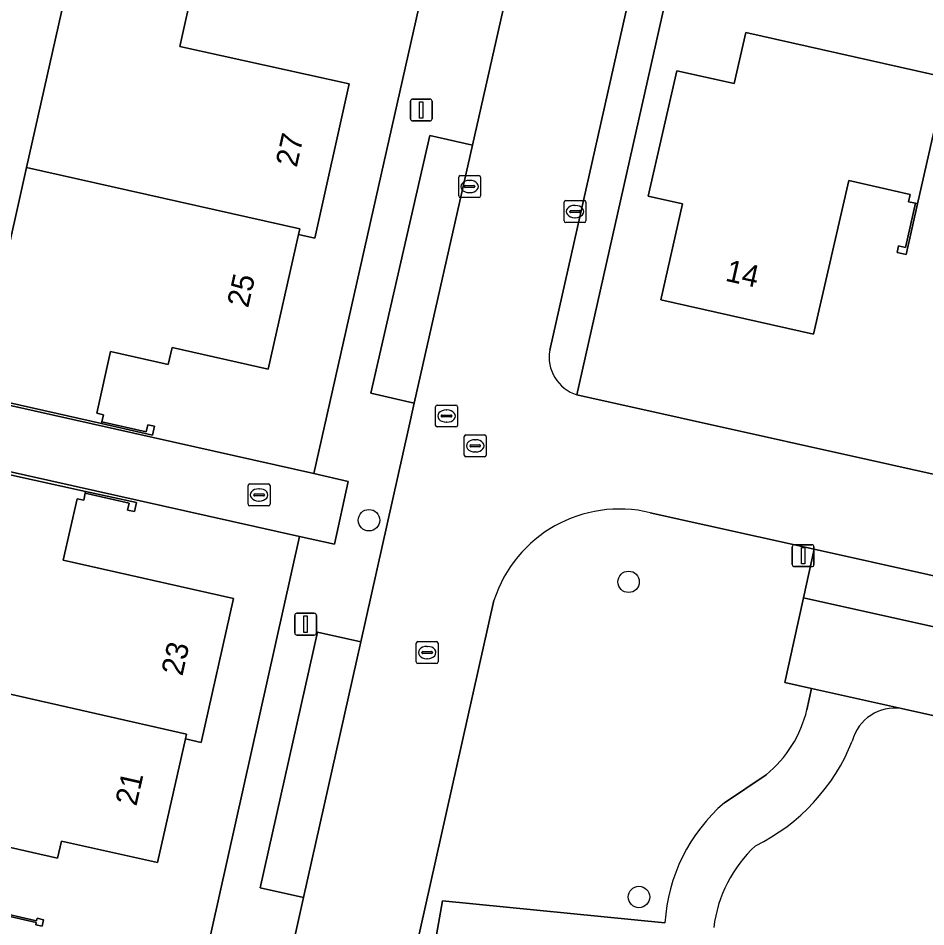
# Model space of a CAD drawing. Extents: x 161771 to 163125, y 382475 to 383179.
# Drawn here: x 162748.45 to 162789.92, y 382649.3 to 382690.82 of the extents above; entities that cross this region are included whole.
import ezdxf

# ---------------------------------------------------------------- set-up
doc = ezdxf.new("R2010")
doc.units = 0
for name, color, linetype in [('IMGEO_Boom', 7, 'Continuous'), ('IMGEO_Erf', 7, 'Continuous'), ('IMGEO_Groenvoorziening', 7, 'Continuous'), ('IMGEO_Kolk', 7, 'Continuous'), ('IMGEO_Lichtmast', 7, 'Continuous'), ('IMGEO_Meer_plas_ven_vijver', 7, 'Continuous'), ('IMGEO_Muur', 7, 'Continuous'), ('IMGEO_Oever', 7, 'Continuous'), ('IMGEO_Pand', 7, 'Continuous'), ('IMGEO_Pand_nummerreeks', 7, 'Continuous'), ('IMGEO_Parkeervlak_open', 7, 'Continuous'), ('IMGEO_Rijbaan_lokaal_open', 7, 'Continuous'), ('IMGEO_Rioolput', 7, 'Continuous'), ('IMGEO_Voetpad_gesloten', 7, 'Continuous'), ('IMGEO_Voetpad_op_trap', 7, 'Continuous'), ('IMGEO_Voetpad_open', 7, 'Continuous')]:
    doc.layers.add(name, color=color, linetype=linetype)

msp = doc.modelspace()

# ---------------------------------------------------------------- linework, layer by layer
at = {"layer": 'IMGEO_Boom'}
for centre in [(162764.475, 382667.884), (162776.338, 382665.067), (162776.811, 382650.667)]:
    msp.add_circle(centre, 0.489, dxfattribs=at)
at = {"layer": 'IMGEO_Erf'}
for points in [[(162724.362, 382733.025), (162712.699, 382681.068), (162728.994, 382677.41), (162729.174, 382678.21), (162735.807, 382676.723), (162744.322, 382714.645), (162745.625, 382714.357), (162741.504, 382695.911), (162743.491, 382695.469), (162742.861, 382692.539), (162740.863, 382692.989), (162737.14, 382676.424), (162746.543, 382674.277), (162746.368, 382673.51), (162761.948, 382670.012), (162773.388, 382720.8)], [(162784.487, 382720.332), (162773.979, 382673.613), (162812.025, 382665.14), (162814.109, 382674.424), (162813.796, 382674.495), (162813.867, 382674.807), (162814.189, 382674.735), (162814.643, 382676.751), (162814.326, 382676.823), (162814.397, 382677.135), (162811.585, 382677.769), (162809.833, 382670.005), (162802.868, 382671.574), (162804.027, 382676.682), (162803.234, 382676.863), (162804.539, 382682.592), (162806.407, 382682.176), (162806.923, 382684.497), (162816.014, 382682.456), (162814.73, 382676.731), (162814.207, 382674.402), (162811.677, 382663.129), (162814.825, 382662.405), (162822.912, 382698.531)], [(162756.461, 382692.35), (162755.837, 382689.531), (162763.566, 382687.82), (162761.995, 382680.77), (162761.257, 382680.932), (162759.862, 382674.79), (162755.48, 382675.782), (162755.298, 382674.998), (162752.672, 382675.594), (162752.033, 382672.77), (162752.345, 382672.699), (162752.273, 382672.382), (162754.294, 382671.925), (162754.367, 382672.246), (162754.674, 382672.178), (162754.584, 382671.768), (162752.254, 382672.296), (162746.496, 382673.601), (162748.826, 382683.999), (162750.953, 382693.494)], [(162761.303, 382667.139), (162745.71, 382670.631), (162745.534, 382669.838), (162736.11, 382671.935), (162731.157, 382649.911), (162729.877, 382650.221), (162734.809, 382672.239), (162728.181, 382673.743), (162728.356, 382674.516), (162712.056, 382678.166), (162698.037, 382615.869), (162697.672, 382614.248)], [(162745.778, 382670.461), (162751.529, 382669.197), (162753.859, 382668.685), (162753.768, 382668.275), (162753.446, 382668.347), (162753.518, 382668.669), (162751.511, 382669.119), (162751.439, 382668.797), (162751.137, 382668.865), (162750.506, 382666.052), (162758.286, 382664.309), (162756.81, 382657.722), (162756.087, 382657.896), (162754.806, 382652.236), (162750.42, 382653.22), (162750.245, 382652.443), (162747.618, 382653.028)], [(162747.018, 382603.214), (162761.303, 382667.139)], [(162747.27, 382650.041), (162749.288, 382649.584), (162749.313, 382649.692), (162749.607, 382649.625), (162749.538, 382649.332), (162749.247, 382649.398), (162749.271, 382649.506), (162747.252, 382649.963)]]:
    msp.add_lwpolyline(points, dxfattribs=at)
msp.add_lwpolyline([(162790.841, 382688.116), (162789.54, 382682.345), (162789.016, 382680.019), (162788.607, 382680.111), (162788.677, 382680.423), (162788.994, 382680.352), (162789.448, 382682.366), (162789.131, 382682.438), (162789.205, 382682.767), (162786.399, 382683.411), (162784.784, 382676.378), (162777.813, 382677.946), (162778.8, 382682.334), (162777.238, 382682.691), (162778.547, 382688.423), (162781.165, 382687.836), (162781.688, 382690.168)], close=True, dxfattribs=at)
at = {"layer": 'IMGEO_Groenvoorziening'}
for points in [[(162784.486, 382659.225), (162784.691, 382660.192), (162783.47, 382660.464), (162784.333, 382664.343), (162784.823, 382666.558), (162777.33, 382668.226)], [(162770.183, 382664.214), (162756.236, 382601.873)], [(162780.714, 382654.974), (162782.624, 382656.251)], [(162769.979, 382632.019), (162775.056, 382639.969), (162776.291, 382642.877), (162767.036, 382646.002), (162767.832, 382650.486), (162777.998, 382649.486)]]:
    msp.add_lwpolyline(points, dxfattribs=at)
for centre, radius, start, end in [((162775.92, 382662.367), 6.027, 76.4666, 162.1491), ((162779.125, 382660.512), 5.513, 309.3944, 346.5048), ((162785.905, 382648.989), 7.923, 130.9369, 176.4017)]:
    msp.add_arc(centre, radius, start, end, dxfattribs=at)
at = {"layer": 'IMGEO_Kolk'}
for p, q in [((162768.573, 382682.704), (162768.573, 382683.556)), ((162768.648, 382683.63), (162769.5, 382683.63)), ((162769.061, 382683.41), (162769.086, 382683.41)), ((162769.574, 382683.556), (162769.574, 382682.704)), ((162768.832, 382683.124), (162768.832, 382683.136)), ((162769.27, 382683.087), (162768.872, 382683.087)), ((162768.875, 382683.173), (162769.273, 382683.173)), ((162769.316, 382683.136), (162769.316, 382683.124)), ((162769.5, 382682.63), (162768.648, 382682.63)), ((162769.084, 382682.85), (162769.059, 382682.85)), ((162773.463, 382682.486), (162774.315, 382682.486)), ((162773.388, 382681.56), (162773.388, 382682.412)), ((162773.876, 382682.266), (162773.901, 382682.266)), ((162774.389, 382682.412), (162774.389, 382681.56)), ((162773.647, 382681.98), (162773.647, 382681.992)), ((162774.085, 382681.943), (162773.687, 382681.943)), ((162773.69, 382682.029), (162774.088, 382682.029)), ((162773.899, 382681.706), (162773.874, 382681.706)), ((162774.131, 382681.992), (162774.131, 382681.98)), ((162774.315, 382681.486), (162773.463, 382681.486)), ((162758.953, 382668.612), (162758.953, 382669.464)), ((162759.028, 382669.538), (162759.88, 382669.538)), ((162759.441, 382669.318), (162759.466, 382669.318)), ((162759.954, 382669.464), (162759.954, 382668.612)), ((162759.212, 382669.032), (162759.212, 382669.044)), ((162759.65, 382668.995), (162759.252, 382668.995)), ((162759.255, 382669.081), (162759.653, 382669.081)), ((162759.696, 382669.044), (162759.696, 382669.032)), ((162759.88, 382668.538), (162759.028, 382668.538)), ((162759.464, 382668.758), (162759.439, 382668.758))]:
    msp.add_line(p, q, dxfattribs=at)
for points in [[(162768.573, 382682.704), (162768.573, 382683.556)], [(162768.648, 382683.63), (162769.5, 382683.63)], [(162769.574, 382683.556), (162769.574, 382682.704)], [(162769.5, 382682.63), (162768.648, 382682.63)], [(162773.463, 382682.486), (162774.315, 382682.486)], [(162773.388, 382681.56), (162773.388, 382682.412)], [(162774.389, 382682.412), (162774.389, 382681.56)], [(162774.315, 382681.486), (162773.463, 382681.486)], [(162758.953, 382668.612), (162758.953, 382669.464)], [(162759.028, 382669.538), (162759.88, 382669.538)], [(162759.954, 382669.464), (162759.954, 382668.612)], [(162759.88, 382668.538), (162759.028, 382668.538)]]:
    msp.add_lwpolyline(points, dxfattribs=at)
for centre, radius, start, end in [((162768.65, 382683.554), 0.0765, 91.552, 178.448), ((162768.65, 382683.554), 0.0765, 91.552, 178.448), ((162769.498, 382683.554), 0.0765, 1.552, 88.448), ((162769.498, 382683.554), 0.0765, 1.552, 88.448), ((162768.872, 382683.133), 0.0403, 85.8775, 175.7526), ((162768.869, 382683.123), 0.0366, 178.938, 274.7102), ((162769.273, 382683.13), 0.043, 264.8664, 352.4533), ((162769.277, 382683.135), 0.0386, 1.7309, 96.639), ((162768.65, 382682.706), 0.0765, 181.552, 268.448), ((162768.65, 382682.706), 0.0765, 181.552, 268.448), ((162769.498, 382682.706), 0.0765, 271.552, 358.448), ((162769.498, 382682.706), 0.0765, 271.552, 358.448), ((162773.465, 382682.41), 0.0765, 91.552, 178.448), ((162773.465, 382682.41), 0.0765, 91.552, 178.448), ((162774.313, 382682.41), 0.0765, 1.552, 88.448), ((162774.313, 382682.41), 0.0765, 1.552, 88.448), ((162773.687, 382681.989), 0.0403, 85.8775, 175.7526), ((162773.684, 382681.979), 0.0366, 178.938, 274.7102), ((162774.088, 382681.986), 0.043, 264.8664, 352.4533), ((162774.092, 382681.991), 0.0386, 1.7309, 96.639), ((162773.465, 382681.562), 0.0765, 181.552, 268.448), ((162773.465, 382681.562), 0.0765, 181.552, 268.448), ((162774.313, 382681.562), 0.0765, 271.552, 358.448), ((162774.313, 382681.562), 0.0765, 271.552, 358.448), ((162759.03, 382669.462), 0.0765, 91.552, 178.448), ((162759.03, 382669.462), 0.0765, 91.552, 178.448), ((162759.878, 382669.462), 0.0765, 1.552, 88.448), ((162759.878, 382669.462), 0.0765, 1.552, 88.448), ((162759.252, 382669.041), 0.0403, 85.8775, 175.7526), ((162759.249, 382669.031), 0.0366, 178.938, 274.7102), ((162759.653, 382669.038), 0.043, 264.8664, 352.4533), ((162759.657, 382669.043), 0.0386, 1.7309, 96.639), ((162759.03, 382668.614), 0.0765, 181.552, 268.448), ((162759.03, 382668.614), 0.0765, 181.552, 268.448), ((162759.878, 382668.614), 0.0765, 271.552, 358.448), ((162759.878, 382668.614), 0.0765, 271.552, 358.448)]:
    msp.add_arc(centre, radius, start, end, dxfattribs=at)
for centre, major_axis, ratio, start_param, end_param in [((162769.06, 382683.13), (-0.387, 0.002), 0.722429, 4.712389, 7.853982), ((162769.085, 382683.13), (-0.39, 0.002), 0.717154, 1.570796, 4.712389), ((162773.875, 382681.986), (-0.387, 0.002), 0.722429, 4.712389, 7.853982), ((162773.9, 382681.986), (-0.39, 0.002), 0.717154, 1.570796, 4.712389), ((162759.44, 382669.038), (-0.387, 0.002), 0.722429, 4.712389, 7.853982), ((162759.465, 382669.038), (-0.39, 0.002), 0.717154, 1.570796, 4.712389)]:
    msp.add_ellipse(centre, major_axis=major_axis, ratio=ratio, start_param=start_param, end_param=end_param, dxfattribs=at)
at = {"layer": 'IMGEO_Lichtmast'}
for p, q in [((162766.466, 382687.126), (162767.256, 382687.126)), ((162767.256, 382687.126), (162766.466, 382687.126)), ((162766.366, 382686.226), (162766.366, 382687.026)), ((162766.366, 382687.026), (162766.366, 382686.226)), ((162767.356, 382687.026), (162767.356, 382686.226)), ((162767.356, 382686.226), (162767.356, 382687.026)), ((162767.256, 382686.126), (162766.466, 382686.126)), ((162766.466, 382686.126), (162767.256, 382686.126)), ((162783.918, 382666.761), (162784.708, 382666.761)), ((162784.708, 382666.761), (162783.918, 382666.761)), ((162783.818, 382665.861), (162783.818, 382666.661)), ((162783.818, 382666.661), (162783.818, 382665.861)), ((162784.808, 382666.661), (162784.808, 382665.861)), ((162784.808, 382665.861), (162784.808, 382666.661)), ((162784.708, 382665.761), (162783.918, 382665.761)), ((162783.918, 382665.761), (162784.708, 382665.761)), ((162761.085, 382662.734), (162761.085, 382663.534)), ((162761.085, 382663.534), (162761.085, 382662.734)), ((162761.185, 382663.634), (162761.975, 382663.634)), ((162761.975, 382663.634), (162761.185, 382663.634)), ((162762.075, 382663.534), (162762.075, 382662.734)), ((162762.075, 382662.734), (162762.075, 382663.534)), ((162761.975, 382662.634), (162761.185, 382662.634)), ((162761.185, 382662.634), (162761.975, 382662.634))]:
    msp.add_line(p, q, dxfattribs=at)
for points in [[(162766.786, 382687.001), (162766.936, 382687.001), (162766.936, 382686.251), (162766.786, 382686.251), (162766.786, 382687.001)], [(162784.238, 382666.636), (162784.388, 382666.636), (162784.388, 382665.886), (162784.238, 382665.886), (162784.238, 382666.636)], [(162761.505, 382663.509), (162761.655, 382663.509), (162761.655, 382662.759), (162761.505, 382662.759), (162761.505, 382663.509)]]:
    msp.add_lwpolyline(points, dxfattribs=at)
for centre, start, end in [((162766.466, 382687.026), 90, 180), ((162766.466, 382687.026), 90, 180), ((162767.256, 382687.026), 0, 90), ((162767.256, 382687.026), 360, 90), ((162766.466, 382686.226), 180, 270), ((162766.466, 382686.226), 180, 270), ((162767.256, 382686.226), 270, 0), ((162767.256, 382686.226), 270, 0), ((162783.918, 382666.661), 90, 180), ((162783.918, 382666.661), 90, 180), ((162784.708, 382666.661), 0, 90), ((162784.708, 382666.661), 360, 90), ((162783.918, 382665.861), 180, 270), ((162783.918, 382665.861), 180, 270), ((162784.708, 382665.861), 270, 0), ((162784.708, 382665.861), 270, 0), ((162761.185, 382663.534), 90, 180), ((162761.185, 382663.534), 90, 180), ((162761.975, 382663.534), 0, 90), ((162761.975, 382663.534), 360, 90), ((162761.185, 382662.734), 180, 270), ((162761.185, 382662.734), 180, 270), ((162761.975, 382662.734), 270, 0), ((162761.975, 382662.734), 270, 0)]:
    msp.add_arc(centre, 0.1, start, end, dxfattribs=at)
at = {"layer": 'IMGEO_Meer_plas_ven_vijver'}
msp.add_lwpolyline([(162799.179, 382657.146), (162799.106, 382657.162), (162799.067, 382656.992), (162788.812, 382659.275)], dxfattribs=at)
for centre, radius, start, end in [((162788.506, 382657.283), 2.015, 81.2707, 165.3678), ((162778.168, 382661.109), 9.02, 296.0962, 338.4213), ((162786.298, 382648.531), 6.114, 132.908, 173.0208)]:
    msp.add_arc(centre, radius, start, end, dxfattribs=at)
at = {"layer": 'IMGEO_Muur'}
for points in [[(162789.54, 382682.345), (162789.448, 382682.366), (162788.994, 382680.352), (162788.677, 382680.423), (162788.607, 382680.111), (162789.016, 382680.019)], [(162754.674, 382672.178), (162754.367, 382672.246), (162754.294, 382671.925), (162752.273, 382672.382), (162752.254, 382672.296), (162754.584, 382671.768)], [(162751.529, 382669.197), (162751.511, 382669.119), (162753.518, 382668.669), (162753.446, 382668.347), (162753.768, 382668.275), (162753.859, 382668.685)], [(162749.607, 382649.625), (162749.313, 382649.692), (162749.288, 382649.584), (162747.27, 382650.041), (162747.252, 382649.963), (162749.271, 382649.506), (162749.247, 382649.398), (162749.538, 382649.332)]]:
    msp.add_lwpolyline(points, close=True, dxfattribs=at)
at = {"layer": 'IMGEO_Oever'}
for points in [[(162788.812, 382659.275), (162784.691, 382660.192), (162784.486, 382659.225)], [(162782.624, 382656.251), (162780.714, 382654.974)], [(162777.998, 382649.486), (162767.832, 382650.486), (162767.036, 382646.002), (162776.291, 382642.877), (162775.056, 382639.969), (162769.979, 382632.019)]]:
    msp.add_lwpolyline(points, dxfattribs=at)
for centre, radius, start, end in [((162788.506, 382657.283), 2.015, 81.2707, 165.3678), ((162779.125, 382660.512), 5.513, 309.3944, 346.5048), ((162778.168, 382661.109), 9.02, 296.0962, 338.4213), ((162785.905, 382648.989), 7.923, 130.9369, 176.4017), ((162786.298, 382648.531), 6.114, 132.908, 173.0208)]:
    msp.add_arc(centre, radius, start, end, dxfattribs=at)
at = {"layer": 'IMGEO_Pand'}
for points in [[(162763.566, 382687.82), (162755.837, 382689.531), (162756.461, 382692.35), (162756.773, 382692.28), (162756.797, 382692.388), (162756.787, 382692.39), (162756.807, 382692.482), (162751.017, 382693.78), (162750.953, 382693.494), (162748.826, 382683.999), (162761.317, 382681.195), (162761.257, 382680.932), (162761.995, 382680.77)], [(162790.841, 382688.116), (162781.688, 382690.168), (162781.165, 382687.836), (162778.547, 382688.423), (162777.238, 382682.691), (162778.8, 382682.334), (162777.813, 382677.946), (162784.784, 382676.378), (162786.399, 382683.411), (162789.205, 382682.767), (162789.131, 382682.438), (162789.448, 382682.366), (162789.54, 382682.345)], [(162761.257, 382680.932), (162761.317, 382681.195), (162748.826, 382683.999), (162746.496, 382673.601), (162752.254, 382672.296), (162752.273, 382672.382), (162752.345, 382672.699), (162752.033, 382672.77), (162752.672, 382675.594), (162755.298, 382674.998), (162755.48, 382675.782), (162759.862, 382674.79)], [(162758.286, 382664.309), (162750.506, 382666.052), (162751.137, 382668.865), (162751.439, 382668.797), (162751.511, 382669.119), (162751.529, 382669.197), (162745.778, 382670.461), (162743.641, 382660.947), (162756.134, 382658.103), (162756.087, 382657.896), (162756.81, 382657.722)], [(162756.087, 382657.896), (162756.134, 382658.103), (162743.641, 382660.947), (162741.487, 382651.358), (162747.27, 382650.041), (162747.294, 382650.148), (162746.982, 382650.219), (162747.618, 382653.028), (162750.245, 382652.443), (162750.42, 382653.22), (162754.806, 382652.236)]]:
    msp.add_lwpolyline(points, close=True, dxfattribs=at)
at = {"layer": 'IMGEO_Parkeervlak_open'}
for points in [[(162769.201, 382685.018), (162767.248, 382685.464), (162764.566, 382673.683), (162766.545, 382673.234)], [(162764.104, 382662.327), (162762.121, 382662.765), (162759.508, 382651.082), (162761.49, 382650.637)]]:
    msp.add_lwpolyline(points, close=True, dxfattribs=at)
at = {"layer": 'IMGEO_Rijbaan_lokaal_open'}
for points in [[(162772.733, 382675.659), (162782.86, 382720.698), (162777.37, 382721.321), (162777.112, 382720.115), (162776.687, 382718.23), (162775.363, 382712.356), (162773.827, 382705.542), (162771.179, 382693.792), (162769.201, 382685.018), (162766.545, 382673.234), (162766.28, 382672.057), (162764.104, 382662.327), (162761.49, 382650.637), (162759.896, 382643.513), (162757.281, 382631.82), (162755.524, 382623.961), (162751.529, 382606.101), (162750.958, 382603.561)], [(162777.33, 382668.226), (162784.823, 382666.558), (162800.533, 382663.062), (162801.564, 382662.833), (162801.321, 382661.777), (162810.5, 382659.737), (162811.058, 382662.266), (162814.609, 382661.454), (162814.669, 382661.706), (162814.825, 382662.405), (162811.677, 382663.129), (162811.579, 382663.151), (162812.025, 382665.14), (162773.979, 382673.613)], [(162756.236, 382601.873), (162770.183, 382664.214)]]:
    msp.add_lwpolyline(points, dxfattribs=at)
msp.add_lwpolyline([(162737.14, 382676.424), (162735.807, 382676.723), (162729.174, 382678.21), (162728.994, 382677.41), (162712.699, 382681.068), (162711.128, 382681.421), (162710.466, 382678.522), (162712.056, 382678.166), (162728.356, 382674.516), (162728.181, 382673.743), (162734.809, 382672.239), (162736.11, 382671.935), (162745.534, 382669.838), (162745.71, 382670.631), (162761.303, 382667.139), (162762.893, 382666.783), (162763.517, 382669.659), (162761.948, 382670.012), (162746.368, 382673.51), (162746.543, 382674.277)], close=True, dxfattribs=at)
for centre, radius, start, end in [((162774.514, 382675.341), 1.809, 169.8796, 252.8027), ((162775.92, 382662.367), 6.027, 76.4666, 162.1491)]:
    msp.add_arc(centre, radius, start, end, dxfattribs=at)
at = {"layer": 'IMGEO_Rioolput'}
for p, q in [((162767.519, 382672.217), (162767.519, 382673.069)), ((162767.594, 382673.143), (162768.446, 382673.143)), ((162768.52, 382673.069), (162768.52, 382672.217)), ((162767.778, 382672.637), (162767.778, 382672.649)), ((162768.216, 382672.6), (162767.818, 382672.6)), ((162767.821, 382672.686), (162768.219, 382672.686)), ((162768.007, 382672.923), (162768.032, 382672.923)), ((162768.262, 382672.649), (162768.262, 382672.637)), ((162768.446, 382672.143), (162767.594, 382672.143)), ((162768.03, 382672.363), (162768.005, 382672.363)), ((162768.83, 382670.856), (162768.83, 382671.708)), ((162768.905, 382671.782), (162769.757, 382671.782)), ((162769.831, 382671.708), (162769.831, 382670.856)), ((162769.089, 382671.276), (162769.089, 382671.288)), ((162769.132, 382671.325), (162769.53, 382671.325)), ((162769.318, 382671.562), (162769.343, 382671.562)), ((162769.573, 382671.288), (162769.573, 382671.276)), ((162769.527, 382671.239), (162769.129, 382671.239)), ((162769.341, 382671.002), (162769.316, 382671.002)), ((162769.757, 382670.782), (162768.905, 382670.782)), ((162766.633, 382661.409), (162766.633, 382662.261)), ((162766.708, 382662.335), (162767.56, 382662.335)), ((162767.634, 382662.261), (162767.634, 382661.409)), ((162766.892, 382661.829), (162766.892, 382661.841)), ((162767.33, 382661.792), (162766.932, 382661.792)), ((162766.935, 382661.878), (162767.333, 382661.878)), ((162767.121, 382662.115), (162767.146, 382662.115)), ((162767.376, 382661.841), (162767.376, 382661.829)), ((162767.56, 382661.335), (162766.708, 382661.335)), ((162767.144, 382661.555), (162767.119, 382661.555))]:
    msp.add_line(p, q, dxfattribs=at)
for points in [[(162767.519, 382672.217), (162767.519, 382673.069)], [(162767.594, 382673.143), (162768.446, 382673.143)], [(162768.52, 382673.069), (162768.52, 382672.217)], [(162768.446, 382672.143), (162767.594, 382672.143)], [(162768.83, 382670.856), (162768.83, 382671.708)], [(162768.905, 382671.782), (162769.757, 382671.782)], [(162769.831, 382671.708), (162769.831, 382670.856)], [(162769.757, 382670.782), (162768.905, 382670.782)], [(162766.633, 382661.409), (162766.633, 382662.261)], [(162766.708, 382662.335), (162767.56, 382662.335)], [(162767.634, 382662.261), (162767.634, 382661.409)], [(162767.56, 382661.335), (162766.708, 382661.335)]]:
    msp.add_lwpolyline(points, dxfattribs=at)
for centre, radius, start, end in [((162767.596, 382673.067), 0.0765, 91.552, 178.448), ((162767.596, 382673.067), 0.0765, 91.552, 178.448), ((162768.444, 382673.067), 0.0765, 1.552, 88.448), ((162768.444, 382673.067), 0.0765, 1.552, 88.448), ((162767.818, 382672.646), 0.0403, 85.8775, 175.7526), ((162767.815, 382672.636), 0.0366, 178.938, 274.7102), ((162768.219, 382672.643), 0.043, 264.8664, 352.4533), ((162768.223, 382672.648), 0.0386, 1.7309, 96.639), ((162767.596, 382672.219), 0.0765, 181.552, 268.448), ((162767.596, 382672.219), 0.0765, 181.552, 268.448), ((162768.444, 382672.219), 0.0765, 271.552, 358.448), ((162768.444, 382672.219), 0.0765, 271.552, 358.448), ((162768.907, 382671.706), 0.0765, 91.552, 178.448), ((162768.907, 382671.706), 0.0765, 91.552, 178.448), ((162769.755, 382671.706), 0.0765, 1.552, 88.448), ((162769.755, 382671.706), 0.0765, 1.552, 88.448), ((162769.129, 382671.285), 0.0403, 85.8775, 175.7526), ((162769.126, 382671.275), 0.0366, 178.938, 274.7102), ((162769.53, 382671.282), 0.043, 264.8664, 352.4533), ((162769.534, 382671.287), 0.0386, 1.7309, 96.639), ((162768.907, 382670.858), 0.0765, 181.552, 268.448), ((162768.907, 382670.858), 0.0765, 181.552, 268.448), ((162769.755, 382670.858), 0.0765, 271.552, 358.448), ((162769.755, 382670.858), 0.0765, 271.552, 358.448), ((162766.71, 382662.259), 0.0765, 91.552, 178.448), ((162766.71, 382662.259), 0.0765, 91.552, 178.448), ((162767.558, 382662.259), 0.0765, 1.552, 88.448), ((162767.558, 382662.259), 0.0765, 1.552, 88.448), ((162766.932, 382661.838), 0.0403, 85.8775, 175.7526), ((162766.929, 382661.828), 0.0366, 178.938, 274.7102), ((162767.333, 382661.835), 0.043, 264.8664, 352.4533), ((162767.337, 382661.84), 0.0386, 1.7309, 96.639), ((162766.71, 382661.411), 0.0765, 181.552, 268.448), ((162766.71, 382661.411), 0.0765, 181.552, 268.448), ((162767.558, 382661.411), 0.0765, 271.552, 358.448), ((162767.558, 382661.411), 0.0765, 271.552, 358.448)]:
    msp.add_arc(centre, radius, start, end, dxfattribs=at)
for centre, major_axis, ratio, start_param, end_param in [((162768.006, 382672.643), (-0.387, 0.002), 0.722429, 4.712389, 7.853982), ((162768.031, 382672.643), (-0.39, 0.002), 0.717154, 1.570796, 4.712389), ((162769.317, 382671.282), (-0.387, 0.002), 0.722429, 4.712389, 7.853982), ((162769.342, 382671.282), (-0.39, 0.002), 0.717154, 1.570796, 4.712389), ((162767.12, 382661.835), (-0.387, 0.002), 0.722429, 4.712389, 7.853982), ((162767.145, 382661.835), (-0.39, 0.002), 0.717154, 1.570796, 4.712389)]:
    msp.add_ellipse(centre, major_axis=major_axis, ratio=ratio, start_param=start_param, end_param=end_param, dxfattribs=at)
at = {"layer": 'IMGEO_Voetpad_gesloten'}
msp.add_lwpolyline([(162799.638, 382659.501), (162799.946, 382660.856), (162784.333, 382664.343), (162783.47, 382660.464), (162784.691, 382660.192), (162788.812, 382659.275), (162799.067, 382656.992), (162799.106, 382657.162)], close=True, dxfattribs=at)
at = {"layer": 'IMGEO_Voetpad_op_trap'}
msp.add_lwpolyline([(162800.533, 382663.062), (162784.823, 382666.558), (162784.333, 382664.343), (162799.946, 382660.856), (162800.002, 382660.843)], close=True, dxfattribs=at)
at = {"layer": 'IMGEO_Voetpad_open'}
for points in [[(162767.248, 382685.464), (162769.201, 382685.018), (162771.179, 382693.792), (162769.19, 382694.228), (162771.837, 382705.982), (162773.827, 382705.542), (162775.363, 382712.356), (162773.374, 382712.81), (162774.699, 382718.68), (162776.687, 382718.23), (162777.112, 382720.115), (162777.37, 382721.321), (162773.653, 382722.008), (162773.388, 382720.8), (162761.948, 382670.012), (162763.517, 382669.659), (162762.893, 382666.783), (162761.303, 382667.139), (162747.018, 382603.214)], [(162782.86, 382720.698), (162772.733, 382675.659)], [(162773.979, 382673.613), (162784.487, 382720.332)], [(162750.958, 382603.561), (162751.529, 382606.101), (162749.548, 382606.573), (162753.562, 382624.423), (162755.524, 382623.961), (162757.281, 382631.82), (162755.297, 382632.275), (162757.912, 382643.958), (162759.896, 382643.513), (162761.49, 382650.637), (162759.508, 382651.082), (162762.121, 382662.765), (162764.104, 382662.327), (162766.28, 382672.057), (162766.545, 382673.234), (162764.566, 382673.683), (162767.248, 382685.464)]]:
    msp.add_lwpolyline(points, dxfattribs=at)
msp.add_arc((162774.514, 382675.341), 1.809, 169.8796, 252.8027, dxfattribs=at)

# ---------------------------------------------------------------- texts
at = {"layer": 'IMGEO_Pand_nummerreeks'}
for s, rotation, p in [('27', 77.4352, (162761.172, 382683.972)), ('14', 347.3262, (162780.715, 382678.831)), ('25', 77.2061, (162758.951, 382677.552)), ('23', 77.3722, (162755.947, 382660.731)), ('21', 77.2462, (162753.845, 382654.785))]:
    msp.add_text(s, height=1, rotation=rotation, dxfattribs=at).set_placement(p)

doc.saveas('drawing.dxf')
